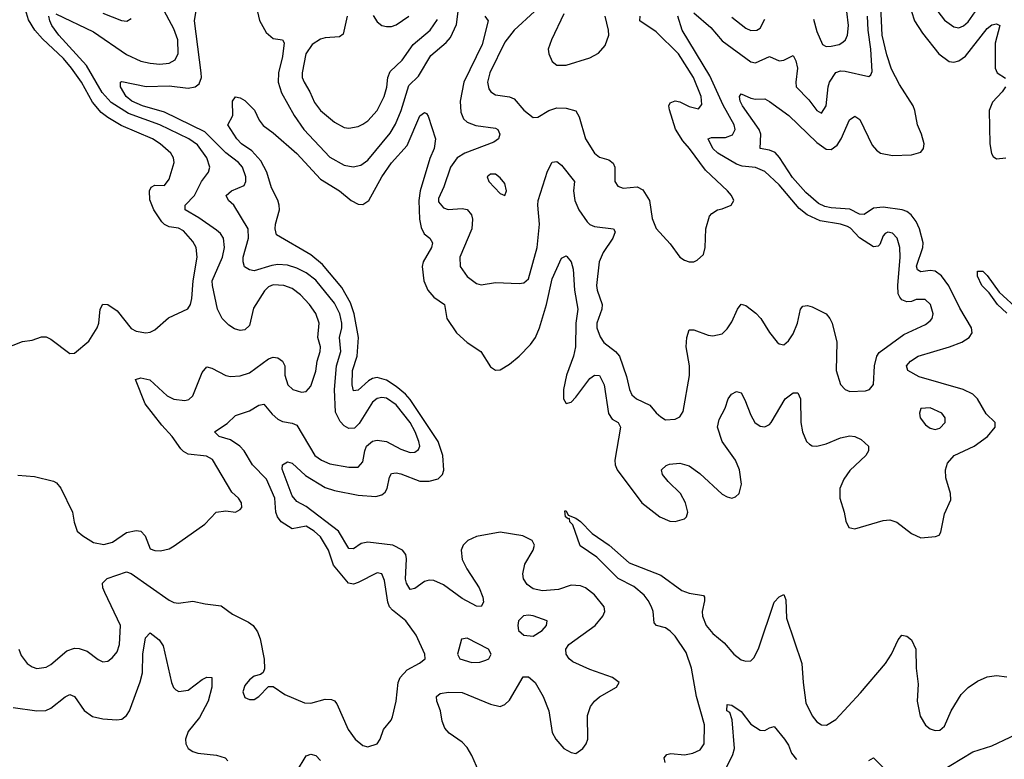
# Model space of a CAD drawing. Header units: inches. Extents: x 1843162 to 1959474, y 907081 to 1016326.
# Tile 264 of 656: x 1893798 to 1897963, y 942184 to 945315. Entities that reach past the tile are written whole.
import ezdxf

# ---------------------------------------------------------------- set-up
doc = ezdxf.new("R2010")
doc.units = ezdxf.units.IN
doc.header["$MEASUREMENT"] = 0
doc.layers.add('B8994', color=7, linetype='Continuous')

msp = doc.modelspace()

# ---------------------------------------------------------------- linework, layer by layer
at = {"layer": 'B8994', "color": 5}
for points, elevation in [([(1894793.5, 945390), (1894811.8, 945311.8), (1894840.2, 945260.2), (1894870, 945234.9), (1894908.9, 945228.9), (1894916.2, 945216.2), (1894910, 945159.5), (1894892.5, 945090), (1894890.6, 945050), (1894905.6, 945005.6), (1894958.4, 944910), (1895000.1, 944850), (1895110, 944732.8), (1895170, 944699.1), (1895208.3, 944691.7), (1895240.4, 944699.6), (1895270, 944720.2), (1895365.3, 944834.7), (1895387.4, 944872.6), (1895411.8, 944930), (1895443.9, 945036.1), (1895484.7, 945075.3), (1895536.3, 945163.7), (1895602, 945218), (1895620.1, 945239.9), (1895645.2, 945294.8), (1895660.7, 945419.3)], 640), ([(1897681.4, 945350), (1897710, 945312.4), (1897750, 945284.1), (1897770, 945280.6), (1897790, 945288.6), (1897810, 945306.2), (1897869.6, 945390.4)], 640), ([(1893730, 943922), (1893810, 943952.2), (1893850, 943958), (1893890, 943973), (1893910, 943973), (1893930, 943963), (1894010, 943902), (1894030, 943902.8), (1894090, 943953.7), (1894125, 944010), (1894132.3, 944030), (1894137.7, 944090), (1894149.8, 944110.2), (1894170, 944108.9), (1894210, 944082), (1894270, 944007.4), (1894290, 943996), (1894330.9, 943989.1), (1894350, 943992.2), (1894370, 944002.4), (1894427, 944053), (1894508.7, 944091.3), (1894520.4, 944110), (1894525.6, 944134.4), (1894531.6, 944210), (1894548.6, 944310), (1894544.5, 944350), (1894530, 944375.8), (1894490, 944420.9), (1894470, 944431.9), (1894430, 944438.1), (1894410, 944447.7), (1894398.8, 944458.8), (1894364.8, 944510), (1894348.1, 944551.9), (1894346.9, 944590), (1894354.2, 944605.8), (1894370, 944614.3), (1894410, 944612.7), (1894430, 944639.5), (1894451.3, 944710), (1894449, 944730), (1894437.8, 944750), (1894392.2, 944790), (1894359.8, 944810), (1894227.4, 944867.4), (1894170, 944900.5), (1894142.3, 944922.3), (1894105.7, 944965.7), (1894059, 945050), (1894016.7, 945110), (1893982.5, 945150), (1893893.7, 945233.7), (1893862, 945270), (1893834.8, 945314.8), (1893817.5, 945370)], 680), ([(1893794.2, 942650), (1893804.1, 942624.1), (1893830, 942590.3), (1893850, 942575.6), (1893870, 942569.1), (1893910, 942574.7), (1893930, 942585.8), (1893996.9, 942643.1), (1894030, 942654.8), (1894050, 942654), (1894082.5, 942642.5), (1894130, 942606.3), (1894150, 942597.4), (1894170, 942599.5), (1894190, 942614.9), (1894210, 942639.5), (1894220.2, 942670), (1894223.8, 942750), (1894157.6, 942890), (1894149.2, 942910), (1894147.5, 942930), (1894167.8, 942950), (1894250, 942977.4), (1894270, 942971), (1894430, 942857.2), (1894450, 942847.9), (1894470, 942845.8), (1894530, 942854.3), (1894581.7, 942841.7), (1894650, 942833.7), (1894698.3, 942798.3), (1894765.1, 942765.1), (1894786, 942750), (1894803.6, 942723.6), (1894814.5, 942694.5), (1894831.7, 942608.3), (1894833.2, 942566.8), (1894827.9, 942552.1), (1894816.3, 942543.7), (1894790, 942535.6), (1894770, 942520.5), (1894750, 942496.2), (1894741.7, 942470), (1894750, 942446), (1894770, 942437.1), (1894790, 942438), (1894809.2, 942450), (1894850, 942492), (1894870, 942492), (1894919.2, 942459.2), (1895003, 942423), (1895030, 942422.6), (1895090, 942439.2), (1895116.9, 942436.9), (1895130, 942431.7), (1895139.8, 942419.8), (1895186.7, 942310), (1895216.3, 942270), (1895250, 942243.1), (1895270, 942236.4), (1895309.7, 942250.3), (1895323, 942270), (1895336.2, 942310), (1895369.7, 942350.3), (1895375.5, 942364.5), (1895389.7, 942429.7), (1895399.3, 942510), (1895407.1, 942530), (1895437.1, 942562.9), (1895489, 942591), (1895512.7, 942610), (1895512, 942630), (1895474.6, 942710), (1895431.2, 942770), (1895375, 942815), (1895362.5, 942830), (1895355.2, 942850), (1895340.6, 942940.6), (1895330, 942969.6), (1895310, 942974), (1895230, 942932.8), (1895210, 942925.8), (1895189.3, 942929.3), (1895125.6, 943005.6), (1895103.6, 943070), (1895070, 943126.1), (1895044, 943150), (1895010, 943170.4), (1894950, 943160.2), (1894903.9, 943190), (1894888.4, 943210), (1894881.9, 943230), (1894876.6, 943290), (1894842, 943370), (1894782.3, 943430), (1894746.9, 943490), (1894728.8, 943510), (1894690, 943536), (1894641.6, 943550), (1894621.6, 943570), (1894675, 943605), (1894710, 943640.2), (1894770, 943658.7), (1894810, 943683.8), (1894830, 943687.2), (1894865.1, 943645.1), (1894890, 943623.8), (1894910, 943613.5), (1894950, 943607.2), (1894970, 943598), (1895046.7, 943470), (1895073.8, 943450), (1895110, 943434.6), (1895190, 943420.9), (1895230, 943421.3), (1895250, 943443), (1895257.5, 943490), (1895265.5, 943510), (1895290, 943530.8), (1895310, 943535.3), (1895350, 943529.1), (1895410, 943496.8), (1895450, 943482.7), (1895470, 943484.5), (1895484.8, 943495.2), (1895489.8, 943510), (1895486.3, 943530), (1895471.2, 943570), (1895449.4, 943610), (1895390, 943684.4), (1895350, 943712.2), (1895330, 943715.3), (1895310, 943711.4), (1895290, 943696.5), (1895234.3, 943605.7), (1895213.9, 943586.1), (1895190, 943584.2), (1895170, 943596.2), (1895153.7, 943613.7), (1895133.8, 943653.8), (1895129.6, 943750), (1895137.6, 943850), (1895156.9, 943910), (1895150.8, 943969.2), (1895160.9, 944010), (1895160.3, 944030), (1895151.4, 944070), (1895130, 944115), (1895050, 944211.9), (1895010, 944243.2), (1894970, 944263.3), (1894930, 944275.8), (1894890, 944278.5), (1894865, 944275), (1894790, 944251.8), (1894770, 944255.4), (1894748.7, 944268.7), (1894742.4, 944290), (1894743.7, 944310), (1894765.4, 944390), (1894764.1, 944430), (1894703.1, 944530), (1894681.5, 944550), (1894671.1, 944570), (1894694.3, 944590), (1894747.4, 944612.6), (1894754.1, 944630), (1894754.8, 944650), (1894740.2, 944690), (1894722.8, 944710), (1894670, 944751.7), (1894580.6, 944840.6), (1894410, 944923.2), (1894317.2, 944950), (1894272.3, 944970), (1894248.8, 944990), (1894224.1, 945030), (1894224.5, 945050), (1894230, 945052.9), (1894332.1, 945032.1), (1894430, 945034.4), (1894510, 945024.6), (1894540.5, 945030), (1894557.1, 945042.9), (1894566.7, 945070), (1894565.9, 945090), (1894537, 945310), (1894547.2, 945370)], 640), ([(1893950, 945339.7), (1894110, 945262.9), (1894250, 945167.9), (1894310, 945139.9), (1894350, 945130.1), (1894390, 945126.9), (1894430, 945130.9), (1894455.3, 945144.7), (1894468.5, 945171.5), (1894466.3, 945230), (1894450, 945276.8), (1894398.8, 945370)], 660), ([(1895749.9, 942110), (1895710, 942199.8), (1895690, 942233.8), (1895670, 942257.5), (1895615.2, 942295.2), (1895596.1, 942316.1), (1895585.6, 942345.6), (1895578, 942390), (1895562.6, 942430), (1895560.4, 942450), (1895576.6, 942463.4), (1895611.1, 942468.9), (1895670, 942467.3), (1895790, 942418.3), (1895830, 942408.5), (1895850, 942415.9), (1895870, 942434.4), (1895927.2, 942532.8), (1895950, 942533.7), (1895979, 942510), (1896012.8, 942450), (1896036.6, 942390), (1896050, 942297.3), (1896065.5, 942270), (1896100.3, 942230), (1896130, 942212.9), (1896150.8, 942209.2), (1896180.5, 942230), (1896194.7, 942250), (1896201.1, 942270), (1896199.5, 942370), (1896212.5, 942407.5), (1896229, 942431), (1896250, 942448.6), (1896322, 942490), (1896333.2, 942510), (1896306, 942530), (1896210, 942564.9), (1896137.5, 942597.5), (1896122.5, 942610), (1896109.5, 942629.5), (1896108.2, 942650), (1896121, 942670), (1896232, 942750), (1896264.7, 942790), (1896272.6, 942810), (1896269.9, 942830), (1896230, 942879.9), (1896190.6, 942910), (1896170, 942918.7), (1896130, 942921.2), (1896076.4, 942903.6), (1896010, 942897.1), (1895970, 942906.5), (1895944.8, 942924.8), (1895928.7, 942948.7), (1895925.5, 942970), (1895934.7, 943010), (1895969.9, 943070), (1895974.9, 943090), (1895965.7, 943110), (1895925.7, 943130), (1895830, 943145.9), (1895730, 943127.2), (1895693.2, 943110), (1895673.5, 943090), (1895665.9, 943070), (1895670.1, 943030), (1895689.6, 942990), (1895741.5, 942910), (1895757.2, 942870), (1895759.3, 942850), (1895750, 942831.3), (1895730, 942832.5), (1895670, 942864.9), (1895590, 942922.8), (1895550, 942941.6), (1895530, 942942.1), (1895510, 942936.2), (1895470, 942907), (1895450, 942903.5), (1895434.6, 942930), (1895430, 942947.3), (1895433.4, 943033.4), (1895430.8, 943050.8), (1895417.7, 943070), (1895376.9, 943090), (1895270, 943103.3), (1895242.5, 943097.5), (1895210, 943075.2), (1895190, 943076.2), (1895146.4, 943150), (1895010, 943254.5), (1894970, 943275.9), (1894950, 943299.7), (1894907.6, 943412.4), (1894909.8, 943430.2), (1894930, 943443.7), (1894950, 943437.3), (1895006.2, 943386.2), (1895090, 943335), (1895130, 943322), (1895230, 943302.5), (1895303.7, 943296.3), (1895330, 943303.3), (1895344.5, 943315.5), (1895352.9, 943330), (1895362.2, 943377.8), (1895370, 943393.8), (1895390, 943397.4), (1895410, 943392.6), (1895490, 943361.5), (1895530, 943361), (1895568.6, 943371.4), (1895586.4, 943390), (1895591.9, 943408.1), (1895588.2, 943470), (1895568.6, 943530), (1895450, 943706.7), (1895429.5, 943730), (1895390, 943762.7), (1895350, 943788.9), (1895310, 943800.1), (1895290, 943796.2), (1895273.6, 943786.4), (1895230, 943747), (1895210, 943744), (1895204.5, 943770), (1895205.3, 943830), (1895225.8, 943890), (1895231.2, 943970), (1895212.7, 944070), (1895196.6, 944116.6), (1895160.9, 944180.9), (1895078.7, 944278.7), (1895030, 944319.6), (1894884.5, 944404.5), (1894878.7, 944430), (1894880.2, 944450), (1894896.8, 944510), (1894895.4, 944530), (1894890.4, 944550.4), (1894862.8, 944602.8), (1894843.6, 944670), (1894817.7, 944717.7), (1894779.5, 944759.5), (1894736.4, 944790), (1894716.5, 944810), (1894678, 944870), (1894698.7, 944910), (1894697.6, 944970), (1894710, 944987.7), (1894730, 944983.7), (1894750, 944973.1), (1894791.2, 944931.2), (1894810.2, 944890), (1894827.1, 944867.1), (1894870, 944835.5), (1894970, 944749), (1895070, 944640.1), (1895150, 944590.8), (1895200.2, 944550), (1895230, 944533.9), (1895250, 944532.7), (1895274.6, 944550), (1895329.9, 944650), (1895370, 944709.4), (1895437.4, 944782.6), (1895490, 944908.5), (1895510, 944921.6), (1895518, 944918), (1895526.4, 944906.4), (1895556.9, 944810), (1895551, 944770), (1895533.3, 944726.7), (1895491.6, 944590), (1895485.8, 944550), (1895489, 944470), (1895495.6, 944435.6), (1895509.1, 944409.1), (1895533.1, 944390), (1895544.2, 944370), (1895539.4, 944350), (1895504.3, 944290), (1895500.1, 944270), (1895506.9, 944210), (1895524.6, 944170), (1895550, 944140.7), (1895594.9, 944110), (1895604.5, 944050), (1895645.8, 943990), (1895690, 943949.1), (1895748.9, 943910), (1895790, 943845.7), (1895810, 943831.6), (1895830, 943832.4), (1895870, 943856.5), (1895910, 943890.2), (1895959.3, 943940.7), (1895980.2, 943970), (1895997.1, 944010), (1896026.2, 944110), (1896050, 944217.6), (1896090, 944304.9), (1896110, 944314.9), (1896112.5, 944312.5), (1896130, 944290.6), (1896138.8, 944258.8), (1896144.1, 944170), (1896159.4, 944090), (1896149.7, 944030.3), (1896148.9, 943930), (1896140.1, 943890), (1896110.9, 943810), (1896098.2, 943750), (1896098.9, 943710), (1896110, 943690.5), (1896130, 943696.5), (1896150, 943716.5), (1896210, 943796.3), (1896230, 943810.2), (1896250, 943809.1), (1896270.6, 943770), (1896288.1, 943648.1), (1896304.2, 943624.2), (1896329.5, 943609.5), (1896339.5, 943590), (1896315.8, 943450), (1896317.3, 943430), (1896325.5, 943410), (1896430, 943270.3), (1896505.3, 943210), (1896548, 943192), (1896570, 943190.2), (1896610, 943202), (1896618, 943210), (1896624.4, 943230), (1896614.6, 943270), (1896593.5, 943310), (1896540.7, 943360.7), (1896516.9, 943390), (1896513.3, 943410), (1896532.6, 943427.4), (1896546.5, 943433.5), (1896590, 943438.3), (1896630, 943426.8), (1896674.3, 943394.3), (1896770, 943306.7), (1896790, 943294.9), (1896810, 943290.3), (1896825.3, 943294.7), (1896841.6, 943310), (1896851.8, 943348.2), (1896842.3, 943410), (1896825.2, 943450), (1896769.9, 943530), (1896749.9, 943590), (1896756.9, 943623.1), (1896782.7, 943670), (1896794.3, 943710), (1896809.6, 943730), (1896830, 943741.3), (1896850, 943735.5), (1896865.9, 943705.9), (1896890, 943641.3), (1896908.2, 943610), (1896930, 943594.4), (1896950, 943591.3), (1896970, 943601.3), (1896976.8, 943610), (1897036, 943710), (1897070, 943735.2), (1897090, 943735.8), (1897100.7, 943710), (1897102.5, 943610), (1897109.5, 943570), (1897126.8, 943530), (1897138.5, 943518.5), (1897150, 943511.1), (1897170, 943509.4), (1897210, 943519.8), (1897270, 943545.6), (1897310, 943553.4), (1897330, 943550.1), (1897357.9, 943537.9), (1897389, 943510), (1897389.1, 943490), (1897377.6, 943470), (1897310, 943406.6), (1897284.6, 943370), (1897266.7, 943330), (1897267.3, 943290), (1897286.2, 943230), (1897292.7, 943192.7), (1897305.1, 943165.1), (1897330, 943160.3), (1897450, 943195.2), (1897478.5, 943198.5), (1897508.7, 943188.7), (1897570, 943139.5), (1897610, 943121.3), (1897672.3, 943127.7), (1897686.8, 943133.2), (1897694.9, 943145.1), (1897710, 943222.8), (1897737.3, 943282.7), (1897735.3, 943310), (1897715.4, 943375.4), (1897714.8, 943410), (1897722.6, 943437.4), (1897750.5, 943469.5), (1897835.7, 943510), (1897892, 943550), (1897923.8, 943590), (1897924.8, 943610), (1897886, 943646), (1897849.5, 943709.5), (1897830, 943730.5), (1897789.2, 943749.2), (1897602.7, 943802.7), (1897554.8, 943830), (1897549.8, 943850), (1897566.6, 943870), (1897599.2, 943890), (1897731.2, 943930), (1897782.7, 943950), (1897814, 943970), (1897827, 943990), (1897824.5, 944010), (1897774.4, 944094.4), (1897728.4, 944188.4), (1897697.5, 944230), (1897669.9, 944249.9), (1897650, 944253.8), (1897610, 944247), (1897595.8, 944255.8), (1897591.6, 944271.6), (1897617.8, 944350), (1897619.5, 944370), (1897604.3, 944430), (1897590, 944460.2), (1897569, 944489), (1897550, 944503.4), (1897530.7, 944510.7), (1897450, 944521), (1897410, 944516.6), (1897370, 944489.9), (1897350, 944492.3), (1897310, 944512.9), (1897230, 944518), (1897204, 944524), (1897177.5, 944537.5), (1897123.9, 944583.9), (1897066.7, 944646.7), (1897011.6, 944731.6), (1896993, 944753), (1896970, 944762.4), (1896929.8, 944770), (1896933.6, 944830), (1896926.3, 944850), (1896855, 944950), (1896845.4, 944970), (1896843.1, 944990), (1896850, 945001.6), (1896890, 944982.6), (1896910, 944978.4), (1896950, 944979.6), (1896970, 944969), (1897052, 944910), (1897170, 944794.6), (1897210, 944767.5), (1897230, 944766), (1897256.6, 944783.4), (1897273.4, 944810), (1897308.6, 944891.4), (1897330, 944906), (1897352.1, 944892.1), (1897404.4, 944784.4), (1897422.3, 944762.3), (1897439.6, 944750), (1897490, 944739.5), (1897570, 944742.5), (1897610, 944753.6), (1897621.4, 944770), (1897623.8, 944790), (1897612.9, 944830), (1897595.5, 944870), (1897584.6, 944930), (1897576.8, 944950), (1897519.9, 945039.9), (1897485.1, 945105.1), (1897465.7, 945165.7), (1897446.5, 945250), (1897440.6, 945370)], 620), ([(1895975.4, 945350), (1895890, 945269.9), (1895850, 945220.3), (1895787, 945090), (1895777.1, 945050), (1895782.5, 945022.5), (1895790.3, 945010), (1895810, 944996.5), (1895870, 944988.8), (1895890, 944980.2), (1895930, 944932.3), (1895970, 944901.2), (1895990, 944902.2), (1896036.3, 944930), (1896070, 944941.2), (1896110, 944940.5), (1896150, 944929), (1896164.2, 944904.2), (1896191.1, 944810), (1896229.5, 944749.5), (1896250, 944732.7), (1896290, 944722.2), (1896307.9, 944707.9), (1896315, 944690), (1896315.8, 944630), (1896327.7, 944610), (1896350, 944602), (1896410, 944607.1), (1896434.1, 944594.1), (1896462.2, 944550), (1896473.4, 944473.4), (1896490, 944430.8), (1896550, 944366.8), (1896590.3, 944310.3), (1896610, 944297.1), (1896630, 944290.4), (1896650, 944290.6), (1896663.3, 944296.7), (1896690, 944321), (1896697.6, 944350), (1896700.5, 944430), (1896716.2, 944483.8), (1896725.1, 944494.9), (1896749.5, 944510.5), (1896770, 944514), (1896808, 944530), (1896819, 944550), (1896809.2, 944570), (1896792, 944590), (1896698.5, 944678.5), (1896631.9, 944770), (1896602.6, 944802.6), (1896572, 944852), (1896546.8, 944933.2), (1896543.7, 944950), (1896550, 944962.6), (1896570, 944970.8), (1896590, 944966.9), (1896630, 944947.3), (1896670, 944938), (1896683.5, 944956.5), (1896681.1, 944990), (1896648.3, 945070), (1896584.3, 945170), (1896490, 945263.6), (1896421.2, 945310), (1896422.9, 945330)], 660), ([(1896650, 945344.2), (1896721.2, 945281.2), (1896770, 945225.1), (1896890, 945136.2), (1896910, 945132.4), (1896970, 945159.3), (1897010, 945140.8), (1897030, 945144.1), (1897070, 945163.6), (1897081.2, 945141.2), (1897088.5, 945110), (1897080.4, 945050), (1897081.9, 945030), (1897135.8, 944975.8), (1897170, 944930.2), (1897190, 944918.9), (1897209.8, 944950.2), (1897217.7, 945030), (1897223.4, 945050), (1897250, 945090.9), (1897270, 945098.9), (1897290, 945096.8), (1897390, 945074.3), (1897398.7, 945081.3), (1897404, 945096), (1897398.2, 945190), (1897386.4, 945270), (1897384.6, 945330)], 640), ([(1897156.4, 945316.4), (1897170, 945264.9), (1897194, 945210), (1897210, 945201.6), (1897230, 945202.7), (1897264.5, 945210), (1897280.5, 945219.5), (1897290.9, 945229.1), (1897299.9, 945250), (1897304, 945290), (1897296.2, 945350)], 660), ([(1897570.1, 945350), (1897583.7, 945310), (1897617.6, 945257.6), (1897686.1, 945170), (1897730, 945137.6), (1897750, 945135.3), (1897770, 945140.5), (1897799.1, 945160.9), (1897890, 945277.7), (1897910, 945293.4), (1897930, 945297.1), (1897943.7, 945290), (1897924, 945216), (1897924.2, 945110), (1897933, 945090), (1897968, 945068)], 620), ([(1893790, 943387.6), (1893860.7, 943380.7), (1893941.1, 943361.1), (1893954.1, 943354.1), (1893971.8, 943331.8), (1894021.6, 943230), (1894028.3, 943188.3), (1894041, 943150), (1894064.7, 943130), (1894110, 943102), (1894153.1, 943093.1), (1894190, 943102.8), (1894250, 943144.8), (1894290, 943153.2), (1894310, 943150.2), (1894327.9, 943130), (1894350, 943075.8), (1894370, 943067.4), (1894393.9, 943066.1), (1894430, 943074.9), (1894451.6, 943088.4), (1894580.4, 943179.6), (1894629.5, 943230.5), (1894670, 943236), (1894710, 943231), (1894730, 943241), (1894737.2, 943250), (1894736, 943270), (1894724, 943290), (1894694.5, 943314.5), (1894612.7, 943452.7), (1894587.7, 943467.7), (1894510, 943475.4), (1894490, 943486.8), (1894479, 943499), (1894442.7, 943550), (1894398.5, 943598.5), (1894328.5, 943688.5), (1894287.6, 943792.4), (1894310, 943799.1), (1894348.2, 943790), (1894422.1, 943722.1), (1894450, 943708.9), (1894496.8, 943703.2), (1894513, 943707), (1894530, 943723.1), (1894570, 943822), (1894590, 943844.9), (1894610, 943839.6), (1894670, 943809.1), (1894690, 943804.4), (1894730, 943807.3), (1894770, 943820.2), (1894850, 943879.2), (1894870, 943886.4), (1894890, 943883.9), (1894910.2, 943870), (1894919, 943850), (1894919.8, 943810), (1894931.7, 943770), (1894953, 943750), (1894990, 943737.7), (1895010, 943741.7), (1895030, 943763), (1895050, 943827.7), (1895055.8, 943870), (1895069.2, 943910), (1895069.9, 943930), (1895059.2, 943970), (1895064.5, 944030), (1895050, 944071), (1895023.2, 944110), (1894985.8, 944150), (1894950, 944176.9), (1894915.6, 944190), (1894870, 944191.9), (1894850, 944184.3), (1894832.7, 944167.3), (1894786.4, 944093.6), (1894770, 944020.4), (1894750, 944002.4), (1894730, 943999.9), (1894706.2, 944006.2), (1894681.8, 944021.8), (1894654.5, 944050), (1894634.7, 944090), (1894612.8, 944190), (1894612.2, 944210), (1894656.1, 944310), (1894664.6, 944350), (1894660.2, 944390), (1894646.9, 944410), (1894630, 944423.8), (1894556.2, 944476.2), (1894498.4, 944510), (1894498.3, 944530), (1894536.7, 944570), (1894566.9, 944630), (1894595.9, 944670), (1894602.2, 944690), (1894589.3, 944730), (1894550, 944785.2), (1894513.6, 944810), (1894390, 944870.2), (1894257.8, 944917.8), (1894184.3, 944964.3), (1894147.1, 945007.1), (1894080.5, 945120.5), (1893963.1, 945250), (1893933.9, 945290), (1893925, 945310), (1893921.4, 945330)], 660), ([(1894150, 945342.7), (1894228.4, 945311.6), (1894250.9, 945309.1), (1894270, 945320.5)], 680), ([(1895183.3, 945330), (1895166.5, 945253.5), (1895150, 945242.4), (1895090, 945238.3), (1895070, 945232.8), (1895035.6, 945210), (1895008.1, 945170), (1894992.4, 945090), (1894993.2, 945070), (1895000.5, 945050), (1895025.3, 945010), (1895044.3, 944964.3), (1895070, 944930.2), (1895130, 944880.7), (1895170, 944859.2), (1895190, 944855.2), (1895230, 944862.6), (1895250, 944873), (1895270, 944887.3), (1895309.8, 944930), (1895340.2, 944990), (1895350.8, 945029.2), (1895354.9, 945070), (1895364.3, 945095.7), (1895416.4, 945143.6), (1895462.3, 945210), (1895533.7, 945270), (1895564.7, 945315.3)], 660), ([(1895292.8, 945332.8), (1895310, 945306.4), (1895330, 945290.4), (1895350, 945285.3), (1895370, 945286), (1895390, 945293.1), (1895443.5, 945330)], 680), ([(1895765.2, 945330), (1895779.3, 945310), (1895754.7, 945210), (1895675.9, 945050), (1895661, 944970), (1895663.3, 944923.3), (1895675.2, 944895.2), (1895690, 944881.2), (1895727.2, 944867.2), (1895810, 944856.1), (1895820.2, 944850), (1895829.3, 944830), (1895822.6, 944810), (1895803.8, 944796.2), (1895681.2, 944750), (1895648.9, 944730), (1895620.6, 944690), (1895592.6, 944607.4), (1895570, 944557.6), (1895570, 944544.2), (1895590, 944518.9), (1895610, 944511), (1895670, 944515.3), (1895690, 944510.9), (1895708.8, 944488.8), (1895713.1, 944470), (1895710.1, 944430), (1895660.2, 944310), (1895661.2, 944270), (1895690, 944228.1), (1895730, 944198.5), (1895750, 944192.6), (1895810, 944201.8), (1895910, 944198), (1895930, 944201.3), (1895950, 944218.4), (1895987, 944350), (1895996.3, 944450), (1895989.1, 944529.1), (1895991.5, 944550), (1896030, 944674), (1896050, 944711.8), (1896070, 944714.3), (1896090, 944698.6), (1896145.2, 944630), (1896141, 944590), (1896146.3, 944550), (1896163.2, 944510), (1896199, 944459), (1896210, 944447.9), (1896230, 944439.2), (1896310.1, 944430.1), (1896316.8, 944416.8), (1896306.8, 944390), (1896265.5, 944330), (1896249.1, 944290), (1896238.1, 944190), (1896240.6, 944170), (1896262.4, 944110), (1896260.1, 944090), (1896238.7, 944030), (1896239.8, 944010), (1896252.7, 943972.7), (1896268.6, 943948.6), (1896318.6, 943910), (1896335.3, 943890), (1896364.7, 943804.7), (1896377.1, 943750), (1896387.5, 943727.5), (1896407.4, 943710), (1896463.2, 943683.2), (1896490, 943650.4), (1896510, 943633.7), (1896530, 943621.6), (1896570, 943623.8), (1896590, 943634), (1896604.2, 943655.8), (1896631.3, 943808.7), (1896631.2, 943850), (1896616.8, 943930), (1896619.3, 943970), (1896630, 944002), (1896650, 944002.6), (1896710, 943979.6), (1896730, 943976.5), (1896770, 943985.3), (1896790, 944006), (1896810, 944036.4), (1896834, 944090), (1896850, 944110.3), (1896870, 944104.9), (1896912, 944072), (1896932.6, 944050), (1896970, 943990.4), (1897002, 943950), (1897010, 943943), (1897030, 943938), (1897050, 943955.5), (1897070, 943985.5), (1897087.7, 944030), (1897100.4, 944090), (1897110, 944102), (1897130, 944105.5), (1897150, 944099.7), (1897208.8, 944070), (1897225.2, 944050), (1897234.2, 944030), (1897254.9, 943950), (1897251.3, 943830), (1897270, 943770.6), (1897289.1, 943749.1), (1897310, 943741.7), (1897376, 943744), (1897392.7, 943750), (1897409.7, 943770.3), (1897413.6, 943850), (1897424, 943890), (1897433.9, 943906.1), (1897537.9, 943982.1), (1897630, 944024.7), (1897650, 944039.5), (1897657.7, 944050), (1897662.3, 944070), (1897650.8, 944110), (1897628.7, 944130), (1897590.8, 944130.8), (1897570, 944122.5), (1897550, 944121), (1897530, 944128.9), (1897520.6, 944140.6), (1897514.6, 944154.6), (1897512.3, 944190), (1897522.5, 944310), (1897521.2, 944350), (1897510.4, 944390.4), (1897490, 944411.8), (1897470, 944416.1), (1897459.5, 944410), (1897450, 944399.6), (1897436.3, 944363.7), (1897430, 944356.8), (1897410, 944352.8), (1897350, 944392.1), (1897312, 944432), (1897299.2, 944439.2), (1897270, 944449), (1897184.1, 944464.1), (1897128.4, 944488.4), (1897095.7, 944515.7), (1897010, 944615.3), (1896950, 944672.6), (1896910, 944689.5), (1896854.2, 944694.2), (1896830, 944702.9), (1896751.1, 944750), (1896730.5, 944770), (1896709.9, 944810.1), (1896724, 944816), (1896783.7, 944816.3), (1896812.8, 944827.2), (1896824.9, 944850), (1896820.2, 944870), (1896773.1, 944953.1), (1896717.7, 945077.7), (1896600.2, 945270), (1896582.5, 945330)], 640), ([(1896099.7, 945340.3), (1896047, 945230), (1896033, 945190), (1896036.3, 945170), (1896050, 945138), (1896070, 945123), (1896110, 945122.4), (1896210, 945152.7), (1896246.7, 945173.3), (1896274.5, 945205.5), (1896289.6, 945250), (1896288, 945270), (1896273.8, 945330)], 680), ([(1896810, 945325.9), (1896870, 945278.3), (1896890, 945268.7), (1896915.8, 945270), (1896930, 945279.2), (1896950, 945316.5)], 660), ([(1897967.7, 945030), (1897953.3, 945010), (1897913.6, 944966.4), (1897898.7, 944930), (1897901.8, 944790), (1897908.9, 944748.9), (1897916.4, 944736.4), (1897930, 944726.1), (1897970, 944730.7)], 620), ([(1897973.2, 944073.2), (1897934.1, 944110), (1897898.3, 944158.3), (1897868.4, 944190), (1897850, 944229.6), (1897850, 944250.4), (1897871.5, 944250), (1897890, 944231.5), (1897941.3, 944161.3), (1898025.1, 944085.1)], 580), ([(1896528.7, 942171.3), (1896524.1, 942190), (1896535.3, 942204.7), (1896551.8, 942208.2), (1896610, 942203.8), (1896646, 942210), (1896675.9, 942224.1), (1896692.9, 942250), (1896694.5, 942330), (1896660.3, 942450), (1896639.4, 942570), (1896616.5, 942636.5), (1896570, 942705.6), (1896550, 942727.2), (1896530, 942741.2), (1896491.3, 942751.3), (1896482, 942762), (1896476.9, 942810), (1896469.9, 942830), (1896456.7, 942856.7), (1896438.8, 942878.8), (1896395.1, 942915.1), (1896329.9, 942950), (1896239.3, 943039.3), (1896168.5, 943088.5), (1896137.2, 943177.2), (1896125.6, 943190), (1896123.1, 943203.1), (1896118, 943202), (1896106.6, 943210), (1896104, 943236), (1896110, 943236), (1896118, 943218), (1896150, 943205.5), (1896170, 943190.4), (1896220, 943140), (1896291.5, 943090), (1896376.6, 943016.6), (1896510, 942963.2), (1896599.3, 942899.3), (1896630, 942887.8), (1896690, 942878.3), (1896695, 942870), (1896694.8, 942854.8), (1896685.5, 942810), (1896685.9, 942790), (1896702, 942750), (1896730, 942717.2), (1896777.9, 942677.9), (1896818.2, 942630), (1896850, 942606), (1896870, 942599.8), (1896890, 942601.3), (1896904.9, 942615.1), (1896924.3, 942655.7), (1896989.8, 942850), (1897010, 942872.4), (1897030, 942882), (1897039, 942859), (1897041, 942781), (1897106, 942590), (1897111.4, 942510), (1897124, 942424), (1897150, 942368.4), (1897170, 942342.4), (1897190, 942330.4), (1897211, 942329), (1897250, 942352.2), (1897354.3, 942465.7), (1897459.8, 942590), (1897485.8, 942630), (1897514, 942690), (1897530, 942710.3), (1897550, 942706), (1897570.1, 942690.1), (1897589.1, 942650), (1897590.1, 942570), (1897598, 942502), (1897595, 942430), (1897606.4, 942366.4), (1897630, 942328.2), (1897650, 942312.7), (1897670, 942306), (1897690, 942308), (1897710, 942324), (1897738.8, 942390), (1897780.7, 942459.3), (1897810, 942488.3), (1897850, 942515), (1897890, 942532.7), (1897930, 942539.5), (1897973.2, 942533.2)], 580), ([(1893770, 942404.1), (1893870, 942389.5), (1893908.6, 942391.4), (1893930, 942401.2), (1893990, 942449.2), (1894010, 942458.6), (1894030, 942450.3), (1894070, 942390.2), (1894105.5, 942365.5), (1894150, 942355.1), (1894209, 942351), (1894230, 942354.2), (1894250, 942369.1), (1894261.8, 942390), (1894307.7, 942512.3), (1894317.3, 942550), (1894319.1, 942630), (1894330, 942698.8), (1894350, 942719.5), (1894387.2, 942690), (1894404.2, 942664.2), (1894439.4, 942510), (1894448.3, 942488.3), (1894458.5, 942478.5), (1894471.3, 942471.3), (1894510, 942477.2), (1894570, 942522.3), (1894590, 942531.6), (1894610.2, 942530.2), (1894610, 942489), (1894595.7, 942430), (1894558.6, 942361.4), (1894510, 942302.6), (1894499.3, 942270), (1894500.7, 942250), (1894510.3, 942230), (1894530, 942217.2), (1894551, 942210), (1894630, 942202), (1894666.8, 942190), (1894678.3, 942178.3)], 620), ([(1896788.3, 942150), (1896814.7, 942205.3), (1896821.8, 942230), (1896811.7, 942351.7), (1896802, 942382), (1896789.7, 942390), (1896790, 942416), (1896810, 942414), (1896850, 942387.3), (1896890, 942333), (1896930, 942307.7), (1896950, 942306), (1896970, 942318), (1896990, 942322.8), (1897033.7, 942270), (1897050, 942244), (1897063.2, 942210), (1897083.7, 942183.7)], 560), ([(1897690, 942130.6), (1897830, 942216.3), (1897910, 942241.5), (1898066, 942314)], 560), ([(1894968.8, 942131.2), (1895010, 942199), (1895030, 942205.5), (1895050, 942200.2), (1895070, 942179.5)], 620), ([(1897390, 942179.1), (1897410, 942190.8), (1897451, 942150)], 560)]:
    msp.add_lwpolyline(points, dxfattribs=dict(at, elevation=elevation))
for points, elevation in [([(1895790, 944661.2), (1895776, 944650), (1895782, 944630), (1895830, 944579.1), (1895850, 944571.3), (1895857, 944590), (1895850, 944621.2), (1895830, 944646), (1895810, 944660.9)], 660), ([(1897650, 943672), (1897610.5, 943669.5), (1897603.8, 943650), (1897607, 943630), (1897630, 943599.3), (1897650, 943585.3), (1897670, 943580.4), (1897690, 943586.4), (1897713.3, 943610), (1897713.3, 943630), (1897698.4, 943650)], 640), ([(1895950, 942795.1), (1895928.3, 942791.7), (1895907.6, 942770), (1895904.6, 942750), (1895908.5, 942730), (1895931, 942710), (1895970, 942705.5), (1896007.6, 942730), (1896027, 942750), (1896029.2, 942770), (1895970, 942791.7)], 640), ([(1895690, 942696.9), (1895667, 942693), (1895650.4, 942630), (1895659.1, 942610), (1895710, 942594), (1895744.9, 942595.1), (1895770, 942603.7), (1895782.7, 942610), (1895791.8, 942630), (1895780.9, 942650)], 640)]:
    msp.add_lwpolyline(points, close=True, dxfattribs=dict(at, elevation=elevation))

doc.saveas('drawing.dxf')
